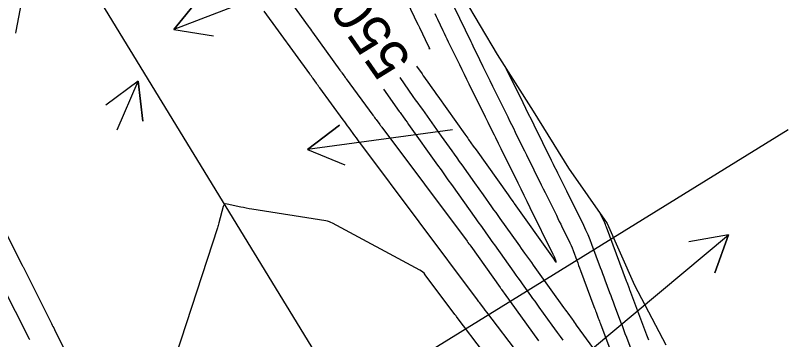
# Model space of a CAD drawing. Extents: x 954385 to 988206, y 1868364 to 1924553.
# Drawn here: x 956992 to 957108.2, y 1921087.7 to 1921136 of the extents above; entities that cross this region are included whole.
import ezdxf

# ---------------------------------------------------------------- set-up
doc = ezdxf.new("R2010")
doc.units = 0
for name, color, linetype in [('Default', 7, 'Continuous'), ('Ex_Contour Labels', 7, 'Continuous'), ('Ex_Major Contours', 7, 'Continuous'), ('Ex_Minor Contours', 7, 'Continuous'), ('Perimeter', 7, 'Continuous'), ('Slopes', 7, 'Continuous')]:
    doc.layers.add(name, color=color, linetype=linetype)

msp = doc.modelspace()

# ---------------------------------------------------------------- linework, layer by layer
at = {"layer": 'Default'}
msp.add_line((957221.14, 1920784.24), (956045.8, 1922705.18), dxfattribs=at)
at = {"layer": 'Ex_Major Contours'}
for points in [[(957057.3, 1921137.31), (957059.82, 1921132.12), (957059.98, 1921131.78), (957060.15, 1921131.44), (957060.31, 1921131.1), (957060.47, 1921130.77), (957061.13, 1921129.41), (957061.29, 1921129.08), (957061.46, 1921128.74), (957061.62, 1921128.4), (957061.79, 1921128.06), (957062.67, 1921126.29), (957063.07, 1921125.47), (957063.48, 1921124.65), (957065.35, 1921120.86), (957065.63, 1921120.3), (957065.9, 1921119.74), (957066.18, 1921119.17), (957066.46, 1921118.61), (957067.57, 1921116.36), (957067.85, 1921115.8), (957068.13, 1921115.24), (957068.4, 1921114.68), (957068.68, 1921114.12), (957069.79, 1921111.86), (957070.07, 1921111.3), (957070.35, 1921110.73), (957070.63, 1921110.17), (957070.91, 1921109.61), (957072.59, 1921106.21), (957072.81, 1921105.76), (957073.03, 1921105.31), (957073.25, 1921104.87), (957073.47, 1921104.42), (957074.45, 1921102.45), (957074.62, 1921102.09), (957074.78, 1921101.72), (957074.93, 1921101.36), (957075.08, 1921100.98), (957075.63, 1921099.49), (957075.77, 1921099.12), (957075.91, 1921098.75), (957076.05, 1921098.37), (957076.19, 1921098), (957078.2, 1921092.62), (957078.28, 1921092.4), (957078.36, 1921092.19), (957078.44, 1921091.97), (957078.52, 1921091.76), (957078.85, 1921090.89), (957078.93, 1921090.68), (957079.01, 1921090.46), (957079.09, 1921090.25), (957079.17, 1921090.03), (957081.91, 1921082.77)], [(957080.75, 1921082.78), (957075.61, 1921089.87), (957075.45, 1921090.09), (957075.29, 1921090.31), (957075.13, 1921090.53), (957074.98, 1921090.75), (957074.34, 1921091.62), (957074.19, 1921091.84), (957074.03, 1921092.06), (957073.87, 1921092.28), (957073.71, 1921092.49), (957069.94, 1921097.73), (957069.68, 1921098.09), (957069.42, 1921098.44), (957069.17, 1921098.8), (957068.92, 1921099.16), (957067.9, 1921100.58), (957067.65, 1921100.94), (957067.39, 1921101.29), (957067.14, 1921101.65), (957066.88, 1921102.01), (957064.24, 1921105.72), (957063.92, 1921106.16), (957063.61, 1921106.61), (957063.29, 1921107.05), (957062.97, 1921107.49), (957061.71, 1921109.26), (957061.08, 1921110.14), (957060.45, 1921111.03), (957058.54, 1921113.72), (957058.16, 1921114.24), (957057.79, 1921114.77), (957057.41, 1921115.3), (957057.04, 1921115.82), (957055.49, 1921117.99), (957055.14, 1921118.49), (957054.79, 1921118.98), (957054.43, 1921119.47), (957054.08, 1921119.97), (957052.67, 1921121.95), (957052.32, 1921122.44), (957051.97, 1921122.93), (957051.62, 1921123.43), (957051.27, 1921123.93), (957049.31, 1921126.72)]]:
    msp.add_lwpolyline(points, dxfattribs=at)
at = {"layer": 'Ex_Minor Contours'}
for points in [[(956994.3, 1921145.65), (956992.03, 1921133.62), (956991.98, 1921133.35)], [(957029.24, 1921143.2), (957035.59, 1921134.4), (957035.76, 1921134.17), (957035.92, 1921133.94), (957036.09, 1921133.71), (957036.25, 1921133.49), (957040.32, 1921127.84), (957040.4, 1921127.73), (957040.48, 1921127.63), (957040.56, 1921127.52), (957040.64, 1921127.41), (957040.95, 1921126.98), (957041.03, 1921126.87), (957041.11, 1921126.76), (957041.19, 1921126.65), (957041.27, 1921126.55), (957045.26, 1921121.12), (957045.37, 1921120.96), (957045.49, 1921120.8), (957045.6, 1921120.64), (957045.72, 1921120.48), (957046.26, 1921119.75), (957046.34, 1921119.64), (957046.42, 1921119.54), (957046.5, 1921119.43), (957046.58, 1921119.32), (957059.28, 1921102.34), (957059.42, 1921102.16), (957059.55, 1921101.97), (957059.69, 1921101.79), (957059.82, 1921101.6), (957064.21, 1921095.45), (957064.26, 1921095.38), (957064.31, 1921095.31), (957064.36, 1921095.24), (957064.41, 1921095.17), (957064.66, 1921094.82), (957064.81, 1921094.62), (957069.92, 1921087.53)], [(957048.32, 1921142.26), (957051.91, 1921134.74), (957051.93, 1921134.69), (957051.95, 1921134.65), (957051.98, 1921134.6), (957052, 1921134.56), (957052.17, 1921134.19), (957053.49, 1921131.47), (957053.66, 1921131.11), (957053.69, 1921130.98), (957053.61, 1921131.05)], [(957067.13, 1921085.34), (957062.24, 1921091.77), (957062, 1921092.08), (957061.76, 1921092.39), (957061.29, 1921093.01), (957061.18, 1921093.17), (957061.06, 1921093.32), (957060.94, 1921093.48), (957060.82, 1921093.64), (957043.45, 1921116.86), (957043.22, 1921117.15), (957043.01, 1921117.45), (957042.79, 1921117.74), (957042.57, 1921118.04), (957041.7, 1921119.23), (957041.48, 1921119.52), (957041.26, 1921119.82), (957041.04, 1921120.12), (957040.83, 1921120.41), (957037.32, 1921125.2), (957037.19, 1921125.37), (957037.07, 1921125.54), (957036.94, 1921125.71), (957036.82, 1921125.88), (957036.32, 1921126.57), (957036.2, 1921126.74), (957036.07, 1921126.92), (957035.95, 1921127.09), (957035.83, 1921127.26), (957029.06, 1921136.64)], [(957051.76, 1921128.44), (957052.57, 1921127.29), (957052.76, 1921127.01), (957052.96, 1921126.73), (957053.15, 1921126.45), (957053.35, 1921126.18), (957054.14, 1921125.06), (957054.33, 1921124.78), (957054.53, 1921124.5), (957054.73, 1921124.22), (957054.92, 1921123.94), (957058.96, 1921118.28), (957059.1, 1921118.09), (957059.24, 1921117.89), (957059.38, 1921117.7), (957059.51, 1921117.5), (957060.21, 1921116.53), (957060.62, 1921115.95), (957065.4, 1921109.24), (957065.71, 1921108.81), (957066.09, 1921108.28), (957066.24, 1921108.07), (957066.32, 1921107.96), (957071.86, 1921100.18), (957071.96, 1921100.04), (957071.98, 1921100.01), (957072.01, 1921099.97), (957072.49, 1921099.3), (957072.55, 1921099.23), (957072.58, 1921099.21), (957072.58, 1921099.25), (957072.55, 1921099.33), (957072.3, 1921100.01), (957072.25, 1921100.13), (957072.25, 1921100.15), (957072.24, 1921100.16), (957072.23, 1921100.18), (957072.22, 1921100.2), (957072.13, 1921100.38), (957068.7, 1921107.33), (957068.25, 1921108.25), (957067.79, 1921109.17), (957067.34, 1921110.09), (957066.89, 1921111), (957064.37, 1921116.09), (957064.27, 1921116.3), (957064.17, 1921116.51), (957064.06, 1921116.72), (957063.96, 1921116.92), (957063.55, 1921117.76), (957063.35, 1921118.17), (957063.14, 1921118.59), (957062.43, 1921120.02), (957062.04, 1921120.82), (957059.6, 1921125.76), (957059.25, 1921126.46), (957058.9, 1921127.17), (957058.55, 1921127.88), (957058.21, 1921128.6), (957056.54, 1921132.02), (957056.34, 1921132.44), (957056.14, 1921132.86), (957055.93, 1921133.28), (957055.73, 1921133.7), (957054.92, 1921135.38), (957054.72, 1921135.79), (957054.51, 1921136.21)], [(957084.19, 1921085.07), (957083.08, 1921088), (957082.87, 1921088.58), (957082.65, 1921089.15), (957082.43, 1921089.73), (957082.22, 1921090.3), (957081.27, 1921092.82), (957081.09, 1921093.29), (957080.92, 1921093.75), (957080.75, 1921094.22), (957080.57, 1921094.68), (957079.88, 1921096.54), (957079.71, 1921097), (957079.53, 1921097.47), (957079.36, 1921097.93), (957079.19, 1921098.4), (957077.9, 1921101.84), (957077.62, 1921102.56), (957077.32, 1921103.28), (957077, 1921103.99), (957076.67, 1921104.69), (957074.15, 1921109.79), (957073.9, 1921110.29), (957073.65, 1921110.79), (957073.12, 1921111.88), (957073.01, 1921112.09), (957072.91, 1921112.3), (957072.81, 1921112.51), (957072.7, 1921112.72), (957072.29, 1921113.55), (957072.19, 1921113.76), (957072.09, 1921113.97), (957071.98, 1921114.18), (957071.88, 1921114.39), (957069.29, 1921119.63), (957068.88, 1921120.47), (957068.46, 1921121.3), (957068.05, 1921122.14), (957067.64, 1921122.97), (957065.17, 1921127.97)], [(957046.85, 1921125.01), (957049.18, 1921121.69), (957049.3, 1921121.53), (957049.41, 1921121.37), (957049.53, 1921121.21), (957049.64, 1921121.04), (957050.1, 1921120.39), (957050.34, 1921120.07), (957050.57, 1921119.74), (957054.88, 1921113.69), (957055.4, 1921112.96), (957056.44, 1921111.51), (957056.96, 1921110.78), (957060.58, 1921105.69), (957060.81, 1921105.37), (957061.05, 1921105.04), (957061.28, 1921104.72), (957061.51, 1921104.39), (957062.43, 1921103.09), (957062.67, 1921102.77), (957062.9, 1921102.44), (957063.13, 1921102.12), (957063.36, 1921101.79), (957066.24, 1921097.75), (957066.55, 1921097.31), (957066.87, 1921096.88), (957067.18, 1921096.44), (957067.49, 1921096.01), (957068.74, 1921094.27), (957069.05, 1921093.84), (957069.37, 1921093.41), (957069.68, 1921092.97), (957069.99, 1921092.54), (957071.91, 1921089.87), (957072.32, 1921089.31), (957072.73, 1921088.74), (957073.14, 1921088.18), (957073.55, 1921087.61)], [(957061.75, 1921085.83), (957057.82, 1921091.01), (957057.73, 1921091.12), (957057.64, 1921091.24), (957057.56, 1921091.35), (957057.47, 1921091.46), (957053.05, 1921097.37), (957052.88, 1921097.58), (957052.69, 1921097.76), (957052.49, 1921097.91), (957052.26, 1921098.05), (957039.24, 1921105.04), (957039, 1921105.15), (957038.76, 1921105.25), (957038.5, 1921105.32), (957038.25, 1921105.37), (957027.2, 1921107.13), (957026.78, 1921107.2), (957026.37, 1921107.28), (957025.95, 1921107.36), (957025.54, 1921107.44), (957023.5, 1921107.88), (957023.3, 1921107.9), (957023.14, 1921107.85), (957023.02, 1921107.73), (957022.94, 1921107.54), (957022.29, 1921105.09), (957022.23, 1921104.9), (957022.18, 1921104.71), (957022.12, 1921104.52), (957022.06, 1921104.33), (957013.56, 1921078.19)], [(957086.39, 1921087.59), (957086.29, 1921087.85), (957086.2, 1921088.1), (957086.1, 1921088.36), (957083.56, 1921095.1), (957083.52, 1921095.21), (957083.48, 1921095.32), (957083.44, 1921095.43), (957083.4, 1921095.54), (957083.23, 1921095.97), (957083.15, 1921096.19), (957083.07, 1921096.41), (957080.08, 1921104.43), (957079.99, 1921104.65), (957079.91, 1921104.86), (957079.81, 1921105.07), (957079.71, 1921105.27), (957079.1, 1921106.51)], [(956990.67, 1921103.28), (956992.98, 1921098.77), (956993.02, 1921098.69), (956993.06, 1921098.61), (956993.1, 1921098.53), (956993.14, 1921098.45), (956997.35, 1921090.08), (956997.45, 1921089.86), (956997.56, 1921089.64), (956997.67, 1921089.43), (956997.77, 1921089.21), (957005.96, 1921072.52)], [(956994.09, 1921087.67), (956994.04, 1921087.78), (956989.9, 1921096.02)]]:
    msp.add_lwpolyline(points, dxfattribs=at)
at = {"layer": 'Perimeter'}
msp.add_lwpolyline([(956988.51, 1921271.68), (956992.39, 1921262.33), (956993.22, 1921260.5), (956996.6, 1921253.18), (957000.17, 1921243.64), (957003.68, 1921234.07), (957008.58, 1921225.34), (957013.37, 1921216.55), (957017.94, 1921207.62), (957022.67, 1921198.79), (957027.76, 1921190.19), (957032.93, 1921181.62), (957038.12, 1921173.07), (957043.39, 1921164.58), (957048.48, 1921155.97), (957053.51, 1921147.32), (957058.68, 1921138.76), (957063.77, 1921130.16), (957069.16, 1921121.73), (957074.42, 1921113.22), (957080.15, 1921105.01), (957084.26, 1921095.8), (957088.9, 1921086.91)], dxfattribs=at)
at = {"layer": 'Slopes'}
for points in [[(957107.13, 1921168.93), (957015.59, 1921133.87), (957019.37, 1921138.53), (957015.59, 1921133.87), (957021.51, 1921132.92)], [(957007.13, 1921118.93), (957010.27, 1921126.21), (957010.97, 1921120.25), (957010.27, 1921126.21), (957005.46, 1921122.62)], [(957057.13, 1921118.93), (957035.51, 1921115.99), (957040.25, 1921119.66), (957035.51, 1921115.99), (957041.06, 1921113.72)], [(957107.13, 1921118.93), (957024.32, 1921067.81), (957027.16, 1921073.09), (957024.32, 1921067.81), (957030.32, 1921067.99)], [(957057.13, 1921068.93), (957098.27, 1921103.28), (957096.2, 1921097.65), (957098.27, 1921103.28), (957092.36, 1921102.25)]]:
    msp.add_lwpolyline(points, dxfattribs=at)

# ---------------------------------------------------------------- texts
at = {"layer": 'Ex_Contour Labels'}
msp.add_text('550', height=6, rotation=124.8437, dxfattribs=at).set_placement((957051.16, 1921129.32))

doc.saveas('drawing.dxf')
